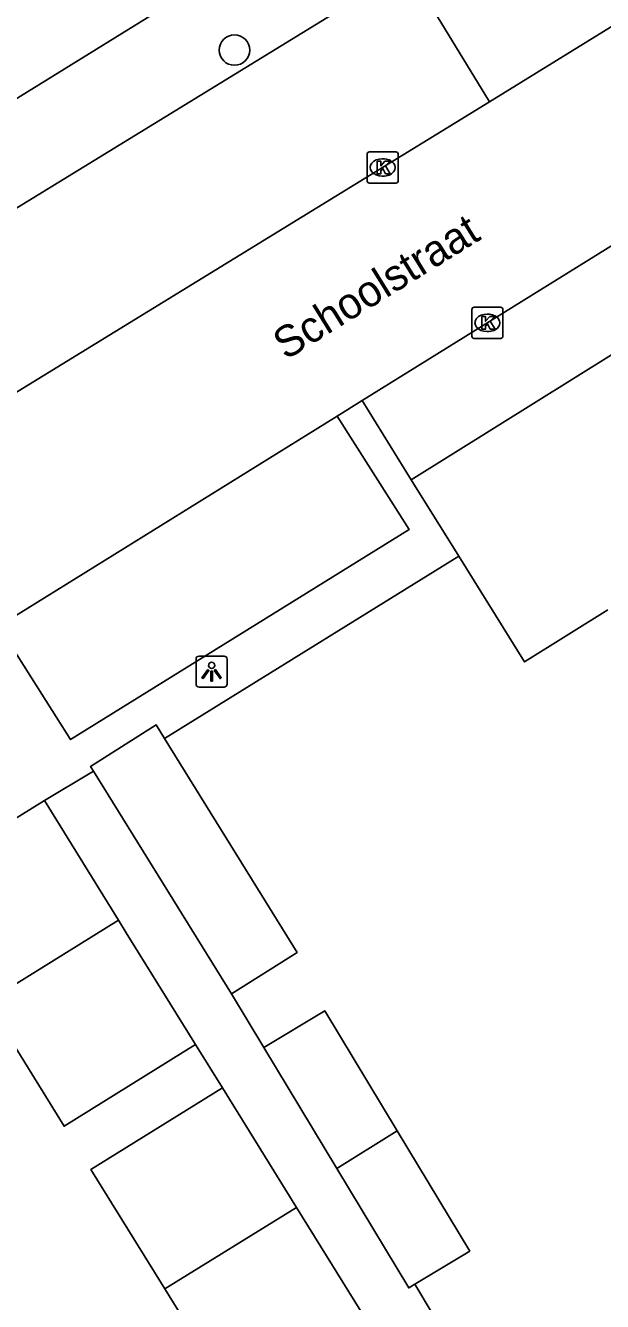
# Model space of a CAD drawing. Extents: x 160379 to 161131, y 383940 to 384849.
# Drawn here: x 160719.33 to 160737.88, y 384256.65 to 384297.65 of the extents above; entities that cross this region are included whole.
import ezdxf

# ---------------------------------------------------------------- set-up
doc = ezdxf.new("R2010")
doc.units = 0
for name, color, linetype in [('IMGEO_Boom', 7, 'Continuous'), ('IMGEO_Kolk', 7, 'Continuous'), ('IMGEO_Lichtpunt', 7, 'Continuous'), ('IMGEO_Muur', 7, 'Continuous'), ('IMGEO_Openbare_ruimte_label', 7, 'Continuous'), ('IMGEO_Pand', 7, 'Continuous'), ('IMGEO_Rijbaan_lokaal_open', 7, 'Continuous'), ('IMGEO_Voetpad_open', 7, 'Continuous')]:
    doc.layers.add(name, color=color, linetype=linetype)

msp = doc.modelspace()

# ---------------------------------------------------------------- linework, layer by layer
at = {"layer": 'IMGEO_Boom'}
msp.add_circle((160726.052, 384296.864), 0.489, dxfattribs=at)
at = {"layer": 'IMGEO_Kolk'}
for p, q in [((160730.315, 384292.665), (160730.315, 384293.517)), ((160730.39, 384293.591), (160731.242, 384293.591)), ((160731.316, 384293.517), (160731.316, 384292.665)), ((160730.803, 384293.371), (160730.828, 384293.371)), ((160731.242, 384292.591), (160730.39, 384292.591)), ((160730.826, 384292.811), (160730.801, 384292.811)), ((160733.683, 384287.672), (160733.683, 384288.524)), ((160733.758, 384288.598), (160734.61, 384288.598)), ((160734.684, 384288.524), (160734.684, 384287.672)), ((160734.171, 384288.378), (160734.196, 384288.378)), ((160734.194, 384287.818), (160734.169, 384287.818)), ((160734.61, 384287.598), (160733.758, 384287.598))]:
    msp.add_line(p, q, dxfattribs=at)
for points in [[(160730.315, 384292.665), (160730.315, 384293.517)], [(160730.39, 384293.591), (160731.242, 384293.591)], [(160731.316, 384293.517), (160731.316, 384292.665)], [(160730.636, 384293.291), (160730.759, 384293.291), (160730.759, 384293.14), (160730.889, 384293.291), (160731.053, 384293.291), (160730.907, 384293.14), (160731.06, 384292.891), (160730.908, 384292.891), (160730.823, 384293.055), (160730.759, 384292.988), (160730.759, 384292.891), (160730.636, 384292.891), (160730.636, 384293.291)], [(160731.242, 384292.591), (160730.39, 384292.591)], [(160733.683, 384287.672), (160733.683, 384288.524)], [(160733.758, 384288.598), (160734.61, 384288.598)], [(160734.684, 384288.524), (160734.684, 384287.672)], [(160734.004, 384288.298), (160734.127, 384288.298), (160734.127, 384288.147), (160734.257, 384288.298), (160734.421, 384288.298), (160734.275, 384288.147), (160734.428, 384287.898), (160734.276, 384287.898), (160734.191, 384288.062), (160734.127, 384287.995), (160734.127, 384287.898), (160734.004, 384287.898), (160734.004, 384288.298)], [(160734.61, 384287.598), (160733.758, 384287.598)]]:
    msp.add_lwpolyline(points, dxfattribs=at)
for centre, start, end in [((160730.392, 384293.515), 91.552, 178.448), ((160730.392, 384293.515), 91.552, 178.448), ((160731.24, 384293.515), 1.552, 88.448), ((160731.24, 384293.515), 1.552, 88.448), ((160730.392, 384292.667), 181.552, 268.448), ((160730.392, 384292.667), 181.552, 268.448), ((160731.24, 384292.667), 271.552, 358.448), ((160731.24, 384292.667), 271.552, 358.448), ((160733.76, 384288.522), 91.552, 178.448), ((160733.76, 384288.522), 91.552, 178.448), ((160734.608, 384288.522), 1.552, 88.448), ((160734.608, 384288.522), 1.552, 88.448), ((160733.76, 384287.674), 181.552, 268.448), ((160733.76, 384287.674), 181.552, 268.448), ((160734.608, 384287.674), 271.552, 358.448), ((160734.608, 384287.674), 271.552, 358.448)]:
    msp.add_arc(centre, 0.0765, start, end, dxfattribs=at)
for centre, major_axis, ratio, start_param, end_param in [((160730.802, 384293.091), (-0.387, 0.002), 0.722429, 4.712389, 7.853982), ((160730.827, 384293.091), (-0.39, 0.002), 0.717154, 1.570796, 4.712389), ((160734.17, 384288.098), (-0.387, 0.002), 0.722429, 4.712389, 7.853982), ((160734.195, 384288.098), (-0.39, 0.002), 0.717154, 1.570796, 4.712389)]:
    msp.add_ellipse(centre, major_axis=major_axis, ratio=ratio, start_param=start_param, end_param=end_param, dxfattribs=at)
at = {"layer": 'IMGEO_Lichtpunt'}
for p, q in [((160724.818, 384277.293), (160724.818, 384276.486)), ((160724.818, 384277.293), (160724.818, 384276.486)), ((160725.72, 384277.388), (160724.912, 384277.388)), ((160725.72, 384277.388), (160724.912, 384277.388)), ((160725.814, 384276.486), (160725.814, 384277.293)), ((160725.814, 384276.486), (160725.814, 384277.293)), ((160724.912, 384276.392), (160725.72, 384276.392)), ((160724.912, 384276.392), (160725.72, 384276.392))]:
    msp.add_line(p, q, dxfattribs=at)
for points in [[(160725.192, 384276.957), (160725.231, 384276.929), (160725.043, 384276.667), (160725.005, 384276.694), (160725.192, 384276.957)], [(160725.294, 384276.909), (160725.341, 384276.909), (160725.341, 384276.587), (160725.294, 384276.587), (160725.294, 384276.909)], [(160725.404, 384276.929), (160725.442, 384276.956), (160725.629, 384276.694), (160725.59, 384276.666), (160725.404, 384276.929)]]:
    msp.add_lwpolyline(points, dxfattribs=at)
msp.add_circle((160725.317, 384277.091), 0.0994, dxfattribs=at)
for centre, start, end in [((160724.912, 384277.293), 90, 180), ((160724.912, 384277.293), 90, 180), ((160725.72, 384277.293), 0, 90), ((160725.72, 384277.293), 0, 90), ((160724.912, 384276.486), 180, 270), ((160724.912, 384276.486), 180, 270), ((160725.72, 384276.486), 270, 0), ((160725.72, 384276.486), 270, 360)]:
    msp.add_arc(centre, 0.0946, start, end, dxfattribs=at)
at = {"layer": 'IMGEO_Muur'}
msp.add_lwpolyline([(160723.808, 384274.736), (160733.264, 384280.6)], dxfattribs=at)
at = {"layer": 'IMGEO_Pand'}
for points in [[(160745.626, 384286.911), (160743.093, 384285.332), (160740.937, 384288.792), (160731.733, 384283.055)], [(160731.733, 384283.055), (160733.264, 384280.6)], [(160733.264, 384280.6), (160735.381, 384277.204), (160738.054, 384278.87)], [(160723.808, 384274.736), (160723.536, 384275.176), (160721.428, 384273.845), (160721.524, 384273.69)], [(160725.958, 384266.537), (160728.066, 384267.868), (160723.808, 384274.736)], [(160725.958, 384266.537), (160721.524, 384273.69)], [(160719.94, 384272.743), (160715.711, 384270.121)], [(160719.94, 384272.743), (160722.32, 384268.903)], [(160722.32, 384268.903), (160718.091, 384266.282)], [(160722.32, 384268.903), (160722.574, 384268.493), (160724.801, 384264.901)], [(160724.801, 384264.901), (160720.572, 384262.28), (160718.345, 384265.872), (160718.091, 384266.282)], [(160731.284, 384262.131), (160728.954, 384265.992), (160726.995, 384264.81)], [(160729.342, 384260.92), (160726.995, 384264.81)], [(160723.813, 384257.051), (160721.435, 384260.887), (160725.664, 384263.508)], [(160725.664, 384263.508), (160728.042, 384259.672)], [(160729.342, 384260.92), (160731.284, 384262.131)], [(160731.849, 384257.2), (160733.616, 384258.266), (160731.284, 384262.131)], [(160731.849, 384257.2), (160731.657, 384257.084), (160729.342, 384260.92)], [(160723.813, 384257.051), (160728.042, 384259.672)], [(160728.042, 384259.672), (160730.497, 384255.711)], [(160730.497, 384255.711), (160726.268, 384253.089), (160723.813, 384257.051)]]:
    msp.add_lwpolyline(points, dxfattribs=at)
at = {"layer": 'IMGEO_Rijbaan_lokaal_open'}
for points in [[(160741.768, 384300.44), (160742.088, 384300.038), (160734.254, 384295.2)], [(160734.254, 384295.2), (160702.911, 384275.971), (160702.725, 384276.211)], [(160730.162, 384285.599), (160741.939, 384292.91)], [(160729.35, 384285.096), (160730.162, 384285.599)], [(160718.47, 384278.35), (160729.35, 384285.096)]]:
    msp.add_lwpolyline(points, dxfattribs=at)
at = {"layer": 'IMGEO_Voetpad_open'}
for points in [[(160706.495, 384287.55), (160734.279, 384304.737)], [(160702.725, 384276.211), (160699.271, 384281.839), (160705.62, 384285.772), (160709.085, 384280.183), (160710.645, 384281.125), (160708.179, 384285.127), (160731.63, 384299.508), (160734.254, 384295.2)], [(160731.733, 384283.055), (160730.162, 384285.599)], [(160729.35, 384285.096), (160731.664, 384281.452), (160720.784, 384274.707), (160718.47, 384278.35)], [(160723.808, 384274.736), (160733.264, 384280.6)], [(160721.524, 384273.69), (160719.94, 384272.743)], [(160726.995, 384264.81), (160725.958, 384266.537)], [(160725.664, 384263.508), (160724.801, 384264.901)], [(160732.902, 384255.452), (160731.849, 384257.2)]]:
    msp.add_lwpolyline(points, dxfattribs=at)

# ---------------------------------------------------------------- texts
at = {"layer": 'IMGEO_Openbare_ruimte_label'}
msp.add_text('Schoolstraat', height=1, rotation=31.7989, dxfattribs=at).set_placement((160727.7, 384286.884))

doc.saveas('drawing.dxf')
